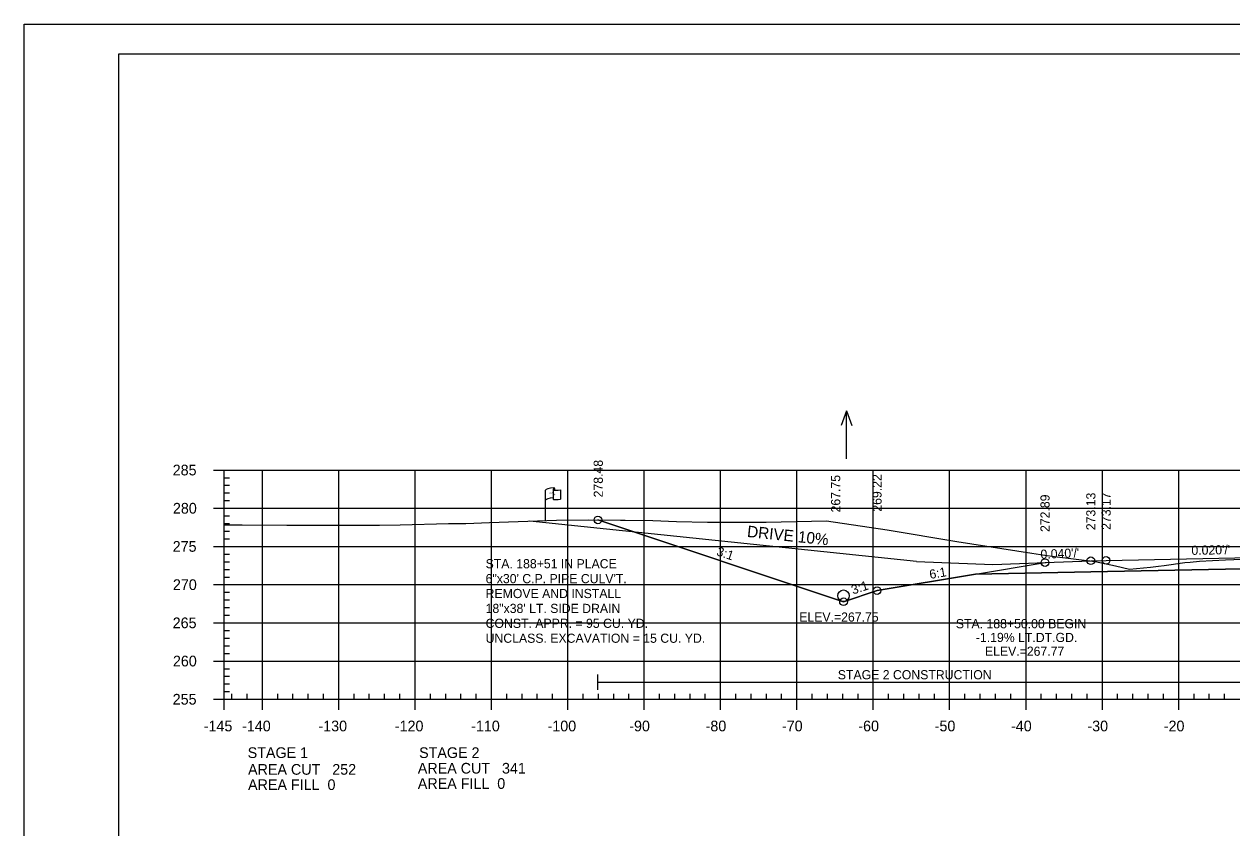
# Model space of a CAD drawing. Extents: x 1365647 to 1367999, y 387113 to 400173.
# Drawn here: x 1365723.7 to 1365881.8, y 388760.9 to 388866.1 of the extents above; entities that cross this region are included whole.
import ezdxf

# ---------------------------------------------------------------- set-up
doc = ezdxf.new("R2010")
doc.units = 0
for name, color, linetype in [('E_Existing ROW', 7, 'Continuous'), ('R_Alt Surface', 7, 'Continuous'), ('R_Axis', 7, 'Continuous'), ('R_Axis Annot', 7, 'Continuous'), ('R_Border', 7, 'Continuous'), ('R_Border Notes', 7, 'Continuous'), ('R_Contours', 7, 'Continuous'), ('R_Exist Surface', 7, 'Continuous'), ('R_Fin Surface', 7, 'Continuous'), ('R_Fin Surface Annot', 7, 'Continuous'), ('R_Grid', 7, 'Continuous'), ('R_No Plot', 7, 'Continuous'), ('R_Water', 7, 'Continuous'), ('R_Water Annot', 7, 'Continuous')]:
    doc.layers.add(name, color=color, linetype=linetype)

msp = doc.modelspace()

# ---------------------------------------------------------------- linework, layer by layer
at = {"layer": 'E_Existing ROW'}
for p, q in [((1365791.98, 388801.14), (1365791.98, 388805.09)), ((1365792.97, 388805.19), (1365792.97, 388805.17)), ((1365792.97, 388805.17), (1365792.97, 388803.95)), ((1365793.14, 388805.34), (1365793.14, 388805.1)), ((1365793.91, 388805.15), (1365793.91, 388803.91))]:
    msp.add_line(p, q, dxfattribs=at)
for centre, radius, start, end in [((1365793.05, 388805.19), 0.078, 88.6458, 274.2828), ((1365793.06, 388805.34), 0.0783, 263.0712, 93.9564), ((1365793.05, 388803.95), 0.0783, 180, 273.9564)]:
    msp.add_arc(centre, radius, start, end, dxfattribs=at)
for centre, major_axis, ratio, start_param, end_param in [((1365793.56, 388805.14), (-1.58, -0.04), 0.19887, 5.030368, 6.283185), ((1365794.27, 388805.25), (-1.23, -0.13), 0.052933, 0.159456, 1.268315), ((1365793.55, 388803.82), (-1.58, -0.04), 0.19887, 5.083035, 6.194897), ((1365794.27, 388804.01), (-1.23, -0.13), 0.052933, 0.159456, 1.268315)]:
    msp.add_ellipse(centre, major_axis=major_axis, ratio=ratio, start_param=start_param, end_param=end_param, dxfattribs=at)
at = {"layer": 'R_Alt Surface'}
msp.add_lwpolyline([(1365848.26, 388794.11), (1365863.38, 388794.41), (1365883.18, 388794.81), (1365883.18, 388796.1), (1365894.88, 388796.33), (1365906.91, 388796.09), (1365906.91, 388794.8), (1365926.38, 388794.41), (1365941.51, 388794.11)], dxfattribs=at)
at = {"layer": 'R_Axis'}
for p, q in [((1365748.49, 388807.74), (1365749.89, 388807.74)), ((1365749.89, 388777.74), (1365749.89, 388807.74)), ((1365749.89, 388806.74), (1365750.59, 388806.74)), ((1365749.89, 388805.74), (1365750.59, 388805.74)), ((1365749.89, 388804.74), (1365750.59, 388804.74)), ((1365748.49, 388802.74), (1365749.89, 388802.74)), ((1365749.89, 388803.74), (1365750.59, 388803.74)), ((1365749.89, 388801.74), (1365750.59, 388801.74)), ((1365749.89, 388800.74), (1365750.59, 388800.74)), ((1365749.89, 388799.74), (1365750.59, 388799.74)), ((1365749.89, 388798.74), (1365750.59, 388798.74)), ((1365748.49, 388797.74), (1365749.89, 388797.74)), ((1365749.89, 388796.74), (1365750.59, 388796.74)), ((1365749.89, 388795.74), (1365750.59, 388795.74)), ((1365749.89, 388794.74), (1365750.59, 388794.74)), ((1365749.89, 388793.74), (1365750.59, 388793.74)), ((1365748.49, 388792.74), (1365749.89, 388792.74)), ((1365749.89, 388791.74), (1365750.59, 388791.74)), ((1365749.89, 388790.74), (1365750.59, 388790.74)), ((1365749.89, 388789.74), (1365750.59, 388789.74)), ((1365749.89, 388788.74), (1365750.59, 388788.74)), ((1365748.49, 388787.74), (1365749.89, 388787.74)), ((1365749.89, 388786.74), (1365750.59, 388786.74)), ((1365749.89, 388785.74), (1365750.59, 388785.74)), ((1365749.89, 388784.74), (1365750.59, 388784.74)), ((1365749.89, 388783.74), (1365750.59, 388783.74)), ((1365748.49, 388782.74), (1365749.89, 388782.74)), ((1365749.89, 388781.74), (1365750.59, 388781.74)), ((1365749.89, 388780.74), (1365750.59, 388780.74)), ((1365749.89, 388779.74), (1365750.59, 388779.74)), ((1365748.49, 388777.74), (1365749.89, 388777.74)), ((1365749.89, 388778.74), (1365750.59, 388778.74)), ((1365749.89, 388777.74), (1365749.89, 388778.44)), ((1365749.89, 388777.74), (1366039.89, 388777.74)), ((1365749.89, 388776.34), (1365749.89, 388777.74)), ((1365750.89, 388777.74), (1365750.89, 388778.44)), ((1365752.89, 388777.74), (1365752.89, 388778.44)), ((1365754.89, 388776.34), (1365754.89, 388777.74)), ((1365756.89, 388777.74), (1365756.89, 388778.44)), ((1365758.89, 388777.74), (1365758.89, 388778.44)), ((1365760.89, 388777.74), (1365760.89, 388778.44)), ((1365762.89, 388777.74), (1365762.89, 388778.44)), ((1365764.89, 388776.34), (1365764.89, 388777.74)), ((1365766.89, 388777.74), (1365766.89, 388778.44)), ((1365768.89, 388777.74), (1365768.89, 388778.44)), ((1365770.89, 388777.74), (1365770.89, 388778.44)), ((1365772.89, 388777.74), (1365772.89, 388778.44)), ((1365774.89, 388776.34), (1365774.89, 388777.74)), ((1365776.89, 388777.74), (1365776.89, 388778.44)), ((1365778.89, 388777.74), (1365778.89, 388778.44)), ((1365780.89, 388777.74), (1365780.89, 388778.44)), ((1365782.89, 388777.74), (1365782.89, 388778.44)), ((1365784.89, 388776.34), (1365784.89, 388777.74)), ((1365786.89, 388777.74), (1365786.89, 388778.44)), ((1365788.89, 388777.74), (1365788.89, 388778.44)), ((1365790.89, 388777.74), (1365790.89, 388778.44)), ((1365792.89, 388777.74), (1365792.89, 388778.44)), ((1365794.89, 388776.34), (1365794.89, 388777.74)), ((1365796.89, 388777.74), (1365796.89, 388778.44)), ((1365798.89, 388777.74), (1365798.89, 388778.44)), ((1365800.89, 388777.74), (1365800.89, 388778.44)), ((1365802.89, 388777.74), (1365802.89, 388778.44)), ((1365804.89, 388776.34), (1365804.89, 388777.74)), ((1365806.89, 388777.74), (1365806.89, 388778.44)), ((1365808.89, 388777.74), (1365808.89, 388778.44)), ((1365810.89, 388777.74), (1365810.89, 388778.44)), ((1365812.89, 388777.74), (1365812.89, 388778.44)), ((1365814.89, 388776.34), (1365814.89, 388777.74)), ((1365816.89, 388777.74), (1365816.89, 388778.44)), ((1365818.89, 388777.74), (1365818.89, 388778.44)), ((1365820.89, 388777.74), (1365820.89, 388778.44)), ((1365822.89, 388777.74), (1365822.89, 388778.44)), ((1365824.89, 388776.34), (1365824.89, 388777.74)), ((1365826.89, 388777.74), (1365826.89, 388778.44)), ((1365828.89, 388777.74), (1365828.89, 388778.44)), ((1365830.89, 388777.74), (1365830.89, 388778.44)), ((1365832.89, 388777.74), (1365832.89, 388778.44)), ((1365834.89, 388776.34), (1365834.89, 388777.74)), ((1365836.89, 388777.74), (1365836.89, 388778.44)), ((1365838.89, 388777.74), (1365838.89, 388778.44)), ((1365840.89, 388777.74), (1365840.89, 388778.44)), ((1365842.89, 388777.74), (1365842.89, 388778.44)), ((1365844.89, 388776.34), (1365844.89, 388777.74)), ((1365846.89, 388777.74), (1365846.89, 388778.44)), ((1365848.89, 388777.74), (1365848.89, 388778.44)), ((1365850.89, 388777.74), (1365850.89, 388778.44)), ((1365852.89, 388777.74), (1365852.89, 388778.44)), ((1365854.89, 388776.34), (1365854.89, 388777.74)), ((1365856.89, 388777.74), (1365856.89, 388778.44)), ((1365858.89, 388777.74), (1365858.89, 388778.44)), ((1365860.89, 388777.74), (1365860.89, 388778.44)), ((1365862.89, 388777.74), (1365862.89, 388778.44)), ((1365864.89, 388776.34), (1365864.89, 388777.74)), ((1365866.89, 388777.74), (1365866.89, 388778.44)), ((1365868.89, 388777.74), (1365868.89, 388778.44)), ((1365870.89, 388777.74), (1365870.89, 388778.44)), ((1365872.89, 388777.74), (1365872.89, 388778.44)), ((1365874.89, 388776.34), (1365874.89, 388777.74)), ((1365876.89, 388777.74), (1365876.89, 388778.44)), ((1365878.89, 388777.74), (1365878.89, 388778.44)), ((1365880.89, 388777.74), (1365880.89, 388778.44))]:
    msp.add_line(p, q, dxfattribs=at)
at = {"layer": 'R_Border'}
for p, q in [((1365736.09, 388862.2), (1366052.27, 388862.2)), ((1365736.09, 388656.74), (1365736.09, 388862.2))]:
    msp.add_line(p, q, dxfattribs=at)
at = {"layer": 'R_Contours'}
msp.add_lwpolyline([(1365883.18, 388794.81), (1365863.38, 388794.41), (1365848.26, 388794.11), (1365835.38, 388791.96), (1365830.99, 388790.5), (1365798.82, 388801.22), (1365806.01, 388801.13), (1365809.13, 388801.02), (1365813.18, 388800.91), (1365820.84, 388800.92), (1365828.74, 388801.11), (1365836.69, 388799.93), (1365845.84, 388798.39), (1365855.66, 388796.86), (1365857.35, 388796.59), (1365858.64, 388796.42), (1365863.96, 388795.76), (1365866.61, 388795.19), (1365868.45, 388794.75), (1365871.21, 388795.03), (1365872.26, 388795.15), (1365872.98, 388795.24), (1365875.69, 388795.64), (1365876.37, 388795.69), (1365877.62, 388795.81), (1365881.03, 388795.97), (1365883.18, 388796.08)], dxfattribs=at)
at = {"layer": 'R_Exist Surface'}
msp.add_lwpolyline([(1365749.89, 388800.56), (1365750.77, 388800.58), (1365751.26, 388800.58), (1365752.22, 388800.58), (1365758.1, 388800.52), (1365765.21, 388800.51), (1365770.21, 388800.52), (1365772.94, 388800.57), (1365779.27, 388800.75), (1365781.52, 388800.75), (1365784.61, 388800.89), (1365793.42, 388801.19), (1365797.55, 388801.24), (1365806.01, 388801.13), (1365809.13, 388801.02), (1365813.18, 388800.91), (1365820.84, 388800.92), (1365828.74, 388801.11), (1365836.69, 388799.93), (1365845.84, 388798.39), (1365855.66, 388796.86), (1365857.35, 388796.59), (1365858.64, 388796.42), (1365863.96, 388795.76), (1365866.61, 388795.19), (1365868.45, 388794.75), (1365871.21, 388795.03), (1365872.26, 388795.15), (1365872.98, 388795.24), (1365875.69, 388795.64), (1365876.37, 388795.69), (1365877.62, 388795.81), (1365881.03, 388795.97), (1365883.18, 388796.08)], dxfattribs=at)
at = {"layer": 'R_Fin Surface'}
for points in [[(1365798.82, 388801.22), (1365830.99, 388790.5), (1365835.38, 388791.96), (1365848.26, 388794.11), (1365857.38, 388795.63), (1365863.38, 388795.87), (1365865.38, 388795.91), (1365894.88, 388796.5), (1365924.38, 388795.91), (1365926.38, 388795.87), (1365932.38, 388795.63), (1365941.51, 388794.11), (1365954.38, 388791.96), (1365982.96, 388801.49)], [(1365857.38, 388795.63), (1365863.38, 388795.87), (1365865.38, 388795.91), (1365894.88, 388796.5), (1365924.38, 388795.91), (1365926.38, 388795.87), (1365932.38, 388795.63)]]:
    msp.add_lwpolyline(points, dxfattribs=at)
at = {"layer": 'R_Grid'}
for p, q in [((1365749.89, 388807.74), (1366039.89, 388807.74)), ((1365749.89, 388777.74), (1365749.89, 388807.74)), ((1365754.89, 388777.74), (1365754.89, 388807.74)), ((1365764.89, 388777.74), (1365764.89, 388807.74)), ((1365774.89, 388777.74), (1365774.89, 388807.74)), ((1365784.89, 388777.74), (1365784.89, 388807.74)), ((1365794.89, 388777.74), (1365794.89, 388807.74)), ((1365804.89, 388777.74), (1365804.89, 388807.74)), ((1365814.89, 388777.74), (1365814.89, 388807.74)), ((1365824.89, 388777.74), (1365824.89, 388807.74)), ((1365834.89, 388777.74), (1365834.89, 388807.74)), ((1365844.89, 388777.74), (1365844.89, 388807.74)), ((1365854.89, 388777.74), (1365854.89, 388807.74)), ((1365864.89, 388777.74), (1365864.89, 388807.74)), ((1365874.89, 388777.74), (1365874.89, 388807.74)), ((1365749.89, 388802.74), (1366039.89, 388802.74)), ((1365749.89, 388797.74), (1366039.89, 388797.74)), ((1365749.89, 388792.74), (1366039.89, 388792.74)), ((1365749.89, 388787.74), (1366039.89, 388787.74)), ((1365749.89, 388782.74), (1366039.89, 388782.74)), ((1365749.89, 388777.74), (1366039.89, 388777.74))]:
    msp.add_line(p, q, dxfattribs=at)
at = {"layer": 'R_No Plot'}
for p, q in [((1365723.69, 388866.1), (1366057.03, 388866.1)), ((1365840.55, 388795.76), (1365789.89, 388801.07)), ((1365840.55, 388795.76), (1365850.54, 388795.36)), ((1365850.54, 388795.36), (1365857.53, 388795.64))]:
    msp.add_line(p, q, dxfattribs=at)
msp.add_lwpolyline([(1365723.69, 388866.1), (1366057.03, 388866.1), (1366057.03, 388652.76), (1365723.69, 388652.76)], close=True, dxfattribs=at)
for centre in [(1365798.82, 388801.22), (1365798.82, 388801.22), (1365863.38, 388795.87), (1365863.38, 388795.87), (1365863.38, 388795.87), (1365863.38, 388795.87), (1365863.38, 388795.87), (1365865.38, 388795.91), (1365865.38, 388795.91), (1365865.38, 388795.91), (1365865.38, 388795.91), (1365865.38, 388795.91), (1365857.38, 388795.63), (1365857.38, 388795.63), (1365857.38, 388795.63), (1365857.38, 388795.63), (1365857.38, 388795.63), (1365835.38, 388791.96), (1365835.38, 388791.96), (1365835.38, 388791.96), (1365835.38, 388791.96), (1365835.38, 388791.96), (1365830.99, 388790.5), (1365830.99, 388790.5)]:
    msp.add_circle(centre, 0.5, dxfattribs=at)
at = {"layer": 'R_Water'}
for p, q in [((1365798.82, 388778.96), (1365798.82, 388780.96)), ((1365798.82, 388779.96), (1365883.18, 388779.96))]:
    msp.add_line(p, q, dxfattribs=at)
msp.add_circle((1365830.99, 388791.29), 0.75, dxfattribs=at)
at = {"layer": 'R_Water Annot'}
for p, q in [((1365831.38, 388815.48), (1365830.68, 388813.56)), ((1365831.38, 388809.2), (1365831.38, 388815.48)), ((1365831.38, 388815.48), (1365832.08, 388813.56))]:
    msp.add_line(p, q, dxfattribs=at)

# ---------------------------------------------------------------- texts
at = {"layer": 'E_Existing ROW'}
for s, height, rotation, p in [('R ', 0.2, 9.9884, (1365792.5, 388804.6)), (' O', 0.2, 9.9884, (1365792.64, 388804.64)), ('W', 0.2, 351.1788, (1365792.97, 388804.47)), ('DWB 11-9-07', 0.001, 90, (1365793.14, 388805.1)), ('DWB 11-9-07', 0.001, 5.0717, (1365793.9, 388803.91)), ('DWB 11-9-07', 0.001, 90, (1365791.98, 388801.14))]:
    msp.add_text(s, height=height, rotation=rotation, dxfattribs=at).set_placement(p)
at = {"layer": 'R_Axis Annot'}
for s, p in [('285', (1365743.14, 388807.04)), ('280', (1365743.17, 388802.04)), ('275', (1365743.14, 388797.04)), ('270', (1365743.17, 388792.04)), ('265', (1365743.14, 388787.04)), ('260', (1365743.17, 388782.04)), ('255', (1365743.14, 388777.04)), ('-145', (1365747.21, 388773.54)), ('-140', (1365752.23, 388773.54)), ('-130', (1365762.23, 388773.54)), ('-120', (1365772.23, 388773.54)), ('-110', (1365782.23, 388773.54)), ('-100', (1365792.23, 388773.54)), ('-90', (1365802.93, 388773.54)), ('-80', (1365812.93, 388773.54)), ('-70', (1365822.93, 388773.54)), ('-60', (1365832.93, 388773.54)), ('-50', (1365842.93, 388773.54)), ('-40', (1365852.93, 388773.54)), ('-30', (1365862.93, 388773.54)), ('-20', (1365872.93, 388773.54)), ('STAGE 1', (1365752.96, 388770.05)), ('STAGE 2', (1365775.41, 388770.05)), ('AREA CUT   341', (1365775.24, 388768.01)), ('AREA CUT   252', (1365753.01, 388767.86)), ('AREA FILL  0', (1365753.01, 388765.86)), ('AREA FILL  0', (1365775.24, 388766.01))]:
    msp.add_text(s, height=1.4, dxfattribs=at).set_placement(p)
at = {"layer": 'R_Border Notes'}
msp.add_text('ELEV.=267.75', height=1.2, dxfattribs=at).set_placement((1365825.19, 388787.9))
at = {"layer": 'R_Fin Surface Annot'}
for s, rotation, p in [('278.48', 90, (1365799.47, 388804.16)), ('267.75', 90, (1365830.56, 388802.19)), ('269.22', 90, (1365835.98, 388802.29)), ('272.89', 90, (1365857.98, 388799.63)), ('272.89', 90, (1365857.98, 388799.63)), ('272.89', 90, (1365857.98, 388799.63)), ('273.13', 90, (1365863.98, 388799.87)), ('273.13', 90, (1365863.98, 388799.87)), ('273.13', 90, (1365863.98, 388799.87)), ('273.17', 90, (1365865.98, 388799.91)), ('273.17', 90, (1365865.98, 388799.91)), ('273.17', 90, (1365865.98, 388799.91)), ("0.020'/'", 1.1458, (1365876.56, 388796.63)), ('3:1', 341.5651, (1365814.27, 388796.6)), ("0.040'/'", 2.2906, (1365856.81, 388796.11)), ('6:1', 9.4623, (1365842.34, 388793.48)), ('3:1', 18.4349, (1365832.24, 388791.44))]:
    msp.add_text(s, height=1.2, rotation=rotation, dxfattribs=at).set_placement(p)
at = {"layer": 'R_No Plot'}
for s, height, rotation, p in [('DRIVE 10%', 1.5, 354.0435, (1365818.31, 388798.99)), ('STA. 188+51 IN PLACE', 1.2, 360, (1365784.12, 388794.88)), ('6"x30\' C.P. PIPE CULV\'T.', 1.2, 360, (1365784.12, 388792.93)), ('REMOVE AND INSTALL ', 1.2, 360, (1365784.12, 388790.98)), ('18"x38\' LT. SIDE DRAIN', 1.2, 360, (1365784.12, 388789.03)), ('CONST. APPR. = 95 CU. YD.', 1.2, 360, (1365784.12, 388787.08)), ('UNCLASS. EXCAVATION = 15 CU. YD.', 1.2, 360, (1365784.12, 388785.13))]:
    msp.add_text(s, height=height, rotation=rotation, dxfattribs=at).set_placement(p)
at = {"layer": 'R_Water'}
for s, p in [('STA. 188+50.00 BEGIN ', (1365845.7, 388787.03)), ('-1.19% LT.DT.GD.', (1365848.32, 388785.23)), ('ELEV.=267.77', (1365849.51, 388783.43)), ('STAGE 2 CONSTRUCTION', (1365830.24, 388780.35))]:
    msp.add_text(s, height=1.2, dxfattribs=at).set_placement(p)

doc.saveas('drawing.dxf')
